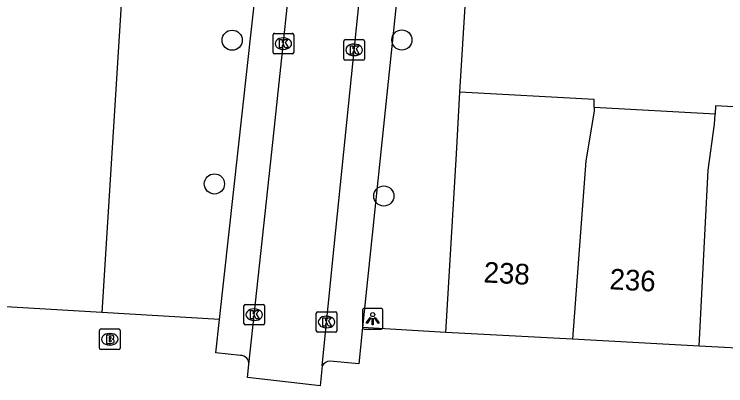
# Model space of a CAD drawing. Extents: x 162250 to 162654, y 380744 to 381605.
# Drawn here: x 162298.95 to 162333.45, y 380775.75 to 380793.77 of the extents above; entities that cross this region are included whole.
import ezdxf

# ---------------------------------------------------------------- set-up
doc = ezdxf.new("R2010")
doc.units = 0
for name, color, linetype in [('IMGEO_Boom', 7, 'Continuous'), ('IMGEO_Brandkraan', 7, 'Continuous'), ('IMGEO_Kolk', 7, 'Continuous'), ('IMGEO_Lichtpunt', 7, 'Continuous'), ('IMGEO_Muur', 7, 'Continuous'), ('IMGEO_Pand', 7, 'Continuous'), ('IMGEO_Pand_nummerreeks', 7, 'Continuous'), ('IMGEO_Rijbaan_lokaal_open', 7, 'Continuous'), ('IMGEO_Voetpad_open', 7, 'Continuous')]:
    doc.layers.add(name, color=color, linetype=linetype)

msp = doc.modelspace()

# ---------------------------------------------------------------- linework, layer by layer
at = {"layer": 'IMGEO_Boom'}
for centre in [(162309.52, 380792.511), (162317.746, 380792.523), (162308.657, 380785.542), (162316.869, 380784.957)]:
    msp.add_circle(centre, 0.489, dxfattribs=at)
at = {"layer": 'IMGEO_Brandkraan'}
for p, q in [((162303.161, 380778.509), (162304.013, 380778.509)), ((162303.086, 380777.583), (162303.086, 380778.435)), ((162303.574, 380778.289), (162303.599, 380778.289)), ((162304.087, 380778.435), (162304.087, 380777.583)), ((162304.013, 380777.509), (162303.161, 380777.509)), ((162303.597, 380777.729), (162303.572, 380777.729))]:
    msp.add_line(p, q, dxfattribs=at)
for points in [[(162303.161, 380778.509), (162304.013, 380778.509)], [(162303.086, 380777.583), (162303.086, 380778.435)], [(162303.434, 380778.209), (162303.434, 380777.809), (162303.647, 380777.809)], [(162303.665, 380778.209), (162303.434, 380778.209)], [(162303.613, 380778.128), (162303.559, 380778.128), (162303.559, 380778.052)], [(162304.087, 380778.435), (162304.087, 380777.583)], [(162303.559, 380778.052), (162303.612, 380778.052)], [(162303.621, 380777.976), (162303.559, 380777.976), (162303.559, 380777.895)], [(162303.559, 380777.895), (162303.621, 380777.895)], [(162304.013, 380777.509), (162303.161, 380777.509)]]:
    msp.add_lwpolyline(points, dxfattribs=at)
for centre, radius, start, end in [((162303.163, 380778.433), 0.0765, 91.552, 178.448), ((162303.163, 380778.433), 0.0765, 91.552, 178.448), ((162304.011, 380778.433), 0.0765, 1.552, 88.448), ((162304.011, 380778.433), 0.0765, 1.552, 88.448), ((162303.614, 380778.09), 0.0379, 267.8285, 90.9355), ((162303.669, 380778.064), 0.145, 59.4692, 91.5367), ((162303.694, 380778.111), 0.0922, 285.5137, 58.1501), ((162303.622, 380777.935), 0.0404, 269.8759, 90.5077), ((162303.653, 380778.06), 0.251, 268.6676, 293.5347), ((162303.699, 380777.919), 0.105, 301.3115, 78.989), ((162303.163, 380777.585), 0.0765, 181.552, 268.448), ((162303.163, 380777.585), 0.0765, 181.552, 268.448), ((162304.011, 380777.585), 0.0765, 271.552, 358.448), ((162304.011, 380777.585), 0.0765, 271.552, 358.448)]:
    msp.add_arc(centre, radius, start, end, dxfattribs=at)
for centre, major_axis, ratio, start_param, end_param in [((162303.573, 380778.009), (-0.387, 0.002), 0.722429, 4.712389, 7.853982), ((162303.598, 380778.009), (-0.39, 0.002), 0.717154, 1.570796, 4.712389)]:
    msp.add_ellipse(centre, major_axis=major_axis, ratio=ratio, start_param=start_param, end_param=end_param, dxfattribs=at)
at = {"layer": 'IMGEO_Kolk'}
for p, q in [((162311.499, 380791.92), (162311.499, 380792.772)), ((162311.574, 380792.846), (162312.426, 380792.846)), ((162311.987, 380792.626), (162312.012, 380792.626)), ((162312.5, 380792.772), (162312.5, 380791.92)), ((162314.931, 380791.617), (162314.931, 380792.469)), ((162315.006, 380792.543), (162315.858, 380792.543)), ((162315.419, 380792.323), (162315.444, 380792.323)), ((162315.932, 380792.469), (162315.932, 380791.617)), ((162312.01, 380792.066), (162311.985, 380792.066)), ((162312.426, 380791.846), (162311.574, 380791.846)), ((162315.442, 380791.763), (162315.417, 380791.763)), ((162315.858, 380791.543), (162315.006, 380791.543)), ((162310.089, 380778.776), (162310.089, 380779.628)), ((162310.164, 380779.702), (162311.016, 380779.702)), ((162311.09, 380779.628), (162311.09, 380778.776)), ((162310.577, 380779.482), (162310.602, 380779.482)), ((162313.593, 380778.421), (162313.593, 380779.273)), ((162313.668, 380779.347), (162314.52, 380779.347)), ((162314.594, 380779.273), (162314.594, 380778.421)), ((162310.6, 380778.922), (162310.575, 380778.922)), ((162314.081, 380779.127), (162314.106, 380779.127)), ((162311.016, 380778.702), (162310.164, 380778.702)), ((162314.104, 380778.567), (162314.079, 380778.567)), ((162314.52, 380778.347), (162313.668, 380778.347))]:
    msp.add_line(p, q, dxfattribs=at)
for points in [[(162311.499, 380791.92), (162311.499, 380792.772)], [(162311.574, 380792.846), (162312.426, 380792.846)], [(162312.5, 380792.772), (162312.5, 380791.92)], [(162311.82, 380792.546), (162311.943, 380792.546), (162311.943, 380792.395), (162312.073, 380792.546), (162312.237, 380792.546), (162312.091, 380792.395), (162312.244, 380792.146), (162312.092, 380792.146), (162312.007, 380792.31), (162311.943, 380792.243), (162311.943, 380792.146), (162311.82, 380792.146), (162311.82, 380792.546)], [(162314.931, 380791.617), (162314.931, 380792.469)], [(162315.006, 380792.543), (162315.858, 380792.543)], [(162315.932, 380792.469), (162315.932, 380791.617)], [(162315.252, 380792.243), (162315.375, 380792.243), (162315.375, 380792.092), (162315.505, 380792.243), (162315.669, 380792.243), (162315.523, 380792.092), (162315.676, 380791.843), (162315.524, 380791.843), (162315.439, 380792.007), (162315.375, 380791.94), (162315.375, 380791.843), (162315.252, 380791.843), (162315.252, 380792.243)], [(162312.426, 380791.846), (162311.574, 380791.846)], [(162315.858, 380791.543), (162315.006, 380791.543)], [(162310.089, 380778.776), (162310.089, 380779.628)], [(162310.164, 380779.702), (162311.016, 380779.702)], [(162311.09, 380779.628), (162311.09, 380778.776)], [(162310.41, 380779.402), (162310.533, 380779.402), (162310.533, 380779.251), (162310.663, 380779.402), (162310.827, 380779.402), (162310.681, 380779.251), (162310.834, 380779.002), (162310.682, 380779.002), (162310.597, 380779.166), (162310.533, 380779.099), (162310.533, 380779.002), (162310.41, 380779.002), (162310.41, 380779.402)], [(162313.593, 380778.421), (162313.593, 380779.273)], [(162313.668, 380779.347), (162314.52, 380779.347)], [(162314.594, 380779.273), (162314.594, 380778.421)], [(162313.914, 380779.047), (162314.037, 380779.047), (162314.037, 380778.896), (162314.167, 380779.047), (162314.331, 380779.047), (162314.185, 380778.896), (162314.338, 380778.647), (162314.186, 380778.647), (162314.101, 380778.811), (162314.037, 380778.744), (162314.037, 380778.647), (162313.914, 380778.647), (162313.914, 380779.047)], [(162311.016, 380778.702), (162310.164, 380778.702)], [(162314.52, 380778.347), (162313.668, 380778.347)]]:
    msp.add_lwpolyline(points, dxfattribs=at)
for centre, start, end in [((162311.576, 380792.77), 91.552, 178.448), ((162311.576, 380792.77), 91.552, 178.448), ((162312.424, 380792.77), 1.552, 88.448), ((162312.424, 380792.77), 1.552, 88.448), ((162315.008, 380792.467), 91.552, 178.448), ((162315.008, 380792.467), 91.552, 178.448), ((162315.856, 380792.467), 1.552, 88.448), ((162315.856, 380792.467), 1.552, 88.448), ((162311.576, 380791.922), 181.552, 268.448), ((162311.576, 380791.922), 181.552, 268.448), ((162312.424, 380791.922), 271.552, 358.448), ((162312.424, 380791.922), 271.552, 358.448), ((162315.008, 380791.619), 181.552, 268.448), ((162315.008, 380791.619), 181.552, 268.448), ((162315.856, 380791.619), 271.552, 358.448), ((162315.856, 380791.619), 271.552, 358.448), ((162310.166, 380779.626), 91.552, 178.448), ((162310.166, 380779.626), 91.552, 178.448), ((162311.014, 380779.626), 1.552, 88.448), ((162311.014, 380779.626), 1.552, 88.448), ((162313.67, 380779.271), 91.552, 178.448), ((162313.67, 380779.271), 91.552, 178.448), ((162314.518, 380779.271), 1.552, 88.448), ((162314.518, 380779.271), 1.552, 88.448), ((162310.166, 380778.778), 181.552, 268.448), ((162310.166, 380778.778), 181.552, 268.448), ((162311.014, 380778.778), 271.552, 358.448), ((162311.014, 380778.778), 271.552, 358.448), ((162313.67, 380778.423), 181.552, 268.448), ((162313.67, 380778.423), 181.552, 268.448), ((162314.518, 380778.423), 271.552, 358.448), ((162314.518, 380778.423), 271.552, 358.448)]:
    msp.add_arc(centre, 0.0765, start, end, dxfattribs=at)
for centre, major_axis, ratio, start_param, end_param in [((162311.986, 380792.346), (-0.387, 0.002), 0.722429, 4.712389, 7.853982), ((162312.011, 380792.346), (-0.39, 0.002), 0.717154, 1.570796, 4.712389), ((162315.418, 380792.043), (-0.387, 0.002), 0.722429, 4.712389, 7.853982), ((162315.443, 380792.043), (-0.39, 0.002), 0.717154, 1.570796, 4.712389), ((162310.576, 380779.202), (-0.387, 0.002), 0.722429, 4.712389, 7.853982), ((162310.601, 380779.202), (-0.39, 0.002), 0.717154, 1.570796, 4.712389), ((162314.08, 380778.847), (-0.387, 0.002), 0.722429, 4.712389, 7.853982), ((162314.105, 380778.847), (-0.39, 0.002), 0.717154, 1.570796, 4.712389)]:
    msp.add_ellipse(centre, major_axis=major_axis, ratio=ratio, start_param=start_param, end_param=end_param, dxfattribs=at)
at = {"layer": 'IMGEO_Lichtpunt'}
for p, q in [((162315.833, 380779.408), (162315.833, 380778.601)), ((162315.833, 380779.408), (162315.833, 380778.601)), ((162316.735, 380779.503), (162315.927, 380779.503)), ((162316.735, 380779.503), (162315.927, 380779.503)), ((162316.829, 380778.601), (162316.829, 380779.408)), ((162316.829, 380778.601), (162316.829, 380779.408)), ((162315.927, 380778.507), (162316.735, 380778.507)), ((162315.927, 380778.507), (162316.735, 380778.507))]:
    msp.add_line(p, q, dxfattribs=at)
for points in [[(162316.207, 380779.072), (162316.246, 380779.044), (162316.058, 380778.782), (162316.02, 380778.809), (162316.207, 380779.072)], [(162316.309, 380779.024), (162316.356, 380779.024), (162316.356, 380778.702), (162316.309, 380778.702), (162316.309, 380779.024)], [(162316.419, 380779.044), (162316.457, 380779.071), (162316.644, 380778.809), (162316.605, 380778.781), (162316.419, 380779.044)]]:
    msp.add_lwpolyline(points, dxfattribs=at)
msp.add_circle((162316.332, 380779.206), 0.0994, dxfattribs=at)
for centre, start, end in [((162315.927, 380779.408), 90, 180), ((162315.927, 380779.408), 90, 180), ((162316.735, 380779.408), 0, 90), ((162316.735, 380779.408), 0, 90), ((162315.927, 380778.601), 180, 270), ((162315.927, 380778.601), 180, 270), ((162316.735, 380778.601), 270, 0), ((162316.735, 380778.601), 270, 360)]:
    msp.add_arc(centre, 0.0946, start, end, dxfattribs=at)
at = {"layer": 'IMGEO_Muur'}
msp.add_lwpolyline([(162320.555, 380789.997), (162320.998, 380797.044)], dxfattribs=at)
at = {"layer": 'IMGEO_Pand'}
for points in [[(162304.586, 380801.49), (162303.194, 380779.303)], [(162319.872, 380778.345), (162320.392, 380787.001), (162320.555, 380789.997)], [(162327.065, 380789.249), (162327.072, 380789.643), (162320.555, 380789.997)], [(162327.065, 380789.249), (162327.061, 380789.066), (162326.669, 380786.657), (162326.023, 380778.011)], [(162332.929, 380788.931), (162327.065, 380789.249)], [(162339.135, 380788.988), (162332.95, 380789.324), (162332.929, 380788.931)], [(162332.164, 380777.677), (162332.586, 380786.204), (162332.902, 380788.439), (162332.929, 380788.931)], [(162303.194, 380779.303), (162266.8, 380781.452)], [(162326.023, 380778.011), (162319.872, 380778.345)], [(162332.164, 380777.677), (162326.023, 380778.011)], [(162338.271, 380777.346), (162332.164, 380777.677)]]:
    msp.add_lwpolyline(points, dxfattribs=at)
at = {"layer": 'IMGEO_Rijbaan_lokaal_open'}
for points in [[(162310.33, 380776.778), (162311.44, 380787.092), (162312.32, 380795.329)], [(162313.884, 380776.718), (162314.456, 380782.512), (162315.767, 380795.336)], [(162313.884, 380776.718), (162313.789, 380775.754), (162310.263, 380776.155), (162310.33, 380776.778)]]:
    msp.add_lwpolyline(points, dxfattribs=at)
at = {"layer": 'IMGEO_Voetpad_open'}
for points in [[(162320.555, 380789.997), (162320.998, 380797.044)], [(162308.908, 380778.975), (162310.692, 380795.269), (162311.999, 380795.147)], [(162316.213, 380794.855), (162317.521, 380794.72), (162315.841, 380778.577)], [(162308.908, 380778.975), (162303.194, 380779.303)], [(162309.923, 380777.227), (162308.73, 380777.348), (162308.908, 380778.975)], [(162315.841, 380778.577), (162315.658, 380776.82), (162314.249, 380776.951)], [(162319.872, 380778.345), (162315.841, 380778.577)]]:
    msp.add_lwpolyline(points, dxfattribs=at)
for centre, radius, start, end in [((162309.914, 380776.81), 0.418, 355.665, 88.7171), ((162314.289, 380776.485), 0.467, 94.9475, 150.1573)]:
    msp.add_arc(centre, radius, start, end, dxfattribs=at)

# ---------------------------------------------------------------- texts
at = {"layer": 'IMGEO_Pand_nummerreeks'}
for s, p in [('238', (162321.689, 380780.77)), ('236', (162327.791, 380780.438))]:
    msp.add_text(s, height=1, rotation=356.8914, dxfattribs=at).set_placement(p)

doc.saveas('drawing.dxf')
